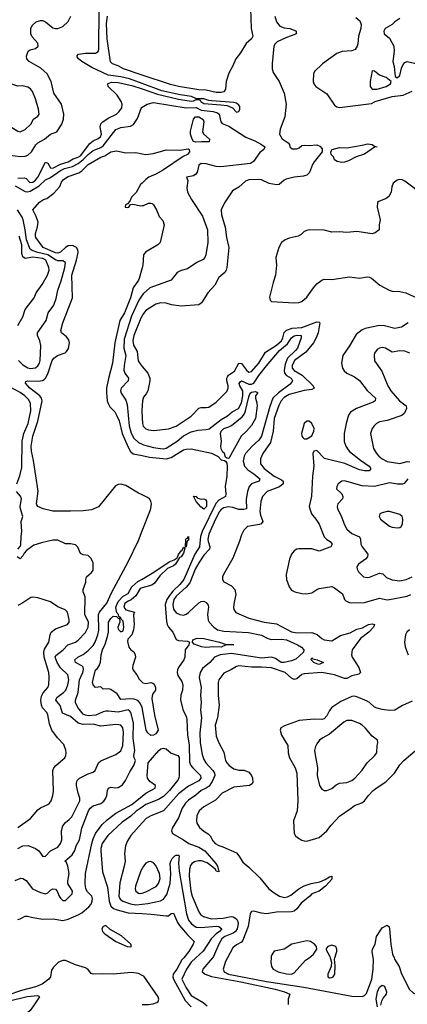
# Model space of a CAD drawing. Header units: inches. Extents: x 2001573 to 2220545, y 644482 to 846830.
# Tile 413 of 656: x 2099025 to 2102111, y 759630 to 767461. Entities that reach past the tile are written whole.
import ezdxf

# ---------------------------------------------------------------- set-up
doc = ezdxf.new("R2010")
doc.units = ezdxf.units.IN
doc.header["$MEASUREMENT"] = 0
for name, color, linetype in [('C0795', 7, 'Continuous'), ('C0796', 7, 'Continuous'), ('C1705', 7, 'Continuous'), ('C1706', 7, 'Continuous')]:
    doc.layers.add(name, color=color, linetype=linetype)

msp = doc.modelspace()

# ---------------------------------------------------------------- linework, layer by layer
at = {"layer": 'C0795', "color": 5}
for points, elevation in [([(2100000, 759859.9), (2099970, 759875.3), (2099915.6, 759884.4), (2099769.5, 759869.5), (2099687.5, 759872.5), (2099609.1, 759869.1), (2099595.4, 759875.4), (2099567.6, 759910), (2099550, 759921), (2099470, 759943.2), (2099390, 759978.9), (2099370, 759979.3), (2099333.4, 759966.6), (2099293.5, 759926.5), (2099278.8, 759901.2), (2099270.4, 759850), (2099256.4, 759830), (2099203.2, 759790), (2099151.7, 759770), (2099038.8, 759741.2), (2098930, 759703.5)], 220), ([(2099010, 759510.4), (2099113, 759587), (2099133.2, 759610), (2099186, 759690), (2099170, 759698.7), (2099084, 759690), (2098790, 759618.9)], 240)]:
    msp.add_lwpolyline(points, dxfattribs=dict(at, elevation=elevation))
at = {"layer": 'C0796', "color": 5}
for points, elevation in [([(2100000, 766953.5), (2099898.9, 766990), (2099830, 767006.5), (2099730, 767018.9), (2099600.2, 767080.2), (2099519.2, 767130), (2099494.4, 767150), (2099479.1, 767170), (2099492.6, 767187.4), (2099550, 767194.4), (2099630, 767194.4), (2099650, 767209.2), (2099654.8, 767225.2), (2099659.2, 767550)], 280), ([(2098950, 766382.9), (2099030, 766372.8), (2099070, 766377), (2099090, 766384.8), (2099119.7, 766410), (2099154.1, 766465.9), (2099170, 766482.7), (2099224, 766510), (2099270, 766551.8), (2099321.3, 766570), (2099362, 766630), (2099373.7, 766670), (2099375.5, 766710), (2099357, 766790), (2099297.5, 766877.5), (2099276.7, 766970), (2099243.2, 767030), (2099194.8, 767074.8), (2099100.5, 767130), (2099081.1, 767150), (2099079.7, 767170), (2099093.6, 767210), (2099110, 767220.9), (2099150, 767233.1), (2099172.4, 767250), (2099170, 767274), (2099125.8, 767325.8), (2099114.2, 767350), (2099113.5, 767390), (2099125.7, 767414.3), (2099156.4, 767443.5), (2099190, 767454.8), (2099210, 767454), (2099230, 767445.6), (2099290, 767396.9), (2099310, 767390.2), (2099330, 767390.2), (2099370, 767407.2), (2099410, 767446.5), (2099433.4, 767490)], 320), ([(2100000, 767020.2), (2099851.9, 767070), (2099810, 767093.3), (2099765.3, 767110), (2099747.5, 767127.5), (2099720.4, 767310), (2099716.5, 767430), (2099725.6, 767490)], 260), ([(2099010, 766199.9), (2099063.1, 766203.1), (2099077.3, 766197.3), (2099107.5, 766167.5), (2099130, 766169.7), (2099150, 766184.1), (2099170, 766209.6), (2099230, 766329.1), (2099250, 766320.9), (2099270, 766283.5), (2099290, 766280.1), (2099350, 766313), (2099410, 766330.4), (2099450, 766353.6), (2099490, 766367.1), (2099510, 766379.9), (2099582.5, 766477.5), (2099610, 766498.6), (2099650, 766516.2), (2099669, 766531), (2099676.9, 766550), (2099665.6, 766610), (2099670, 766632.6), (2099687.4, 766650), (2099730, 766679.2), (2099796.4, 766710), (2099818.4, 766730), (2099838.8, 766761.2), (2099840.6, 766790), (2099834.2, 766810), (2099800, 766859.9), (2099730.8, 766930), (2099726, 766950), (2099730, 766953.7), (2099755.5, 766964.5), (2099810, 766962.8), (2099918.9, 766938.9), (2100000, 766911.5)], 280), ([(2098990, 766140.1), (2099070, 766095.4), (2099090, 766091.9), (2099110, 766096.3), (2099180.3, 766139.7), (2099230, 766187), (2099270, 766206.9), (2099350, 766262.2), (2099383, 766277), (2099445, 766294.9), (2099490, 766317.7), (2099531.6, 766348.4), (2099570, 766388.5), (2099610, 766421.6), (2099670, 766444.1), (2099690, 766457.7), (2099791.4, 766588.6), (2099830, 766604.7), (2099906.1, 766613.9), (2099931.2, 766628.8), (2099963.7, 766676.3), (2099996.1, 766763.9), (2100000, 766766.2)], 260), ([(2100000, 763681.3), (2099970, 763695.3), (2099870, 763757.9), (2099830, 763767.2), (2099810, 763765.6), (2099787.1, 763752.9), (2099651.9, 763588.1), (2099595.7, 763564.3), (2099530, 763555.2), (2099430, 763551.2), (2099290, 763553.5), (2099212.8, 763570), (2099168.6, 763590), (2099162.4, 763602.4), (2099159.8, 763610), (2099171.8, 763711.8), (2099136.7, 763956.7), (2099118.8, 764030), (2099116.8, 764070), (2099128.9, 764150), (2099170.8, 764269.2), (2099204.3, 764430), (2099198.8, 764450), (2099185, 764470), (2099106, 764530), (2099071.4, 764570), (2099075.3, 764584.7), (2099089.2, 764590), (2099173.9, 764586.1), (2099207.5, 764592.5), (2099219.4, 764600.6), (2099230, 764610.2), (2099250, 764645.3), (2099284.3, 764750), (2099295.9, 764770), (2099326.8, 764790), (2099387.1, 764812.9), (2099398.2, 764821.8), (2099413.9, 764846.1), (2099420.6, 764890), (2099415.3, 764915.3), (2099398, 764938), (2099357.6, 764970), (2099352.1, 764990), (2099369.1, 765050.9), (2099445.6, 765250), (2099440.9, 765430), (2099478.3, 765550), (2099490.9, 765610), (2099489, 765630), (2099477, 765650), (2099446.2, 765666.2), (2099410, 765662.9), (2099390, 765649.9), (2099350, 765611.4), (2099330, 765603.9), (2099310, 765606.4), (2099213.6, 765650), (2099153.5, 765730), (2099150, 765741.2), (2099150, 765761), (2099166.9, 765813.1), (2099172, 765850), (2099156.9, 765896.9), (2099129, 765950), (2099184, 766010), (2099215.3, 766030), (2099240.7, 766039.3), (2099297.2, 766082.7), (2099345.3, 766134.7), (2099358.9, 766170), (2099373.3, 766190), (2099410, 766213.6), (2099496.6, 766243.4), (2099520.6, 766259.4), (2099571.3, 766310), (2099670, 766366.7), (2099702.2, 766377.8), (2099750, 766411.4), (2099797.1, 766417.1), (2099870, 766402.8), (2099950, 766405.5), (2100000, 766394.9)], 240), ([(2100000, 766162.4), (2099987.6, 766150), (2099952.8, 766087.2), (2099914.9, 766050), (2099902.8, 766017.2), (2099882.8, 765997.2), (2099866.8, 765990), (2099864.7, 765970), (2099887.1, 765967.1), (2099894, 765970), (2099908, 765992), (2099924.7, 765995.3), (2099990, 765981.3), (2100000, 765982.8)], 240), ([(2099014.8, 764750), (2099050, 764717), (2099090, 764691.7), (2099110, 764687.5), (2099150, 764693.7), (2099170, 764707.8), (2099183.2, 764730), (2099188.6, 764751.4), (2099193.3, 764870), (2099186.3, 764906.3), (2099167.9, 764950), (2099167.7, 764970), (2099236.8, 765070), (2099252.8, 765130), (2099297, 765190), (2099315, 765245), (2099329.2, 765310), (2099356.1, 765383.9), (2099385.7, 765490), (2099390.4, 765530.4), (2099370, 765543), (2099330, 765543.7), (2099310, 765551.4), (2099250, 765592.2), (2099168.9, 765608.9), (2099125.8, 765625.8), (2099110, 765637), (2099080.6, 765710), (2099069.7, 765789.7), (2099052.2, 765870), (2099045, 765890), (2099009.2, 765950)], 260), ([(2099010, 765027.9), (2099050, 765098.3), (2099070, 765156.5), (2099139.7, 765250), (2099155.8, 765290), (2099204.1, 765355.9), (2099247.4, 765430), (2099259.2, 765470), (2099257.8, 765490), (2099232.8, 765550), (2099210, 765562.2), (2099130, 765572.8), (2099070, 765563.3), (2099050, 765574.8), (2099043.1, 765603.1), (2099043.2, 765670), (2099020.4, 765740.3)], 280), ([(2100000, 765488.2), (2099975.8, 765404.2), (2099970.2, 765390), (2099927.5, 765330), (2099906.5, 765250), (2099860.7, 765130), (2099822, 765070), (2099784, 764890), (2099763.9, 764730), (2099731.9, 764608.1), (2099716.8, 764530), (2099715.7, 764495.7), (2099722.9, 764430), (2099730, 764408.7), (2099743.4, 764383.4), (2099781.5, 764341.5), (2099796.8, 764316.8), (2099816.6, 764270), (2099841.7, 764170), (2099885.7, 764065.7), (2099907.7, 764027.7), (2099929.5, 764009.5), (2100000, 763994.2)], 240), ([(2100000, 765269.2), (2099973.5, 765230), (2099915.7, 765104.3), (2099858.2, 764921.8), (2099853.2, 764850), (2099869.1, 764790), (2099855.7, 764710), (2099854.8, 764674.8), (2099863.2, 764650), (2099890.2, 764610), (2099889.2, 764590), (2099833.8, 764530), (2099826.5, 764510), (2099832.3, 764490), (2099870, 764435.6), (2099882.1, 764402.1), (2099897.1, 764230), (2099912.3, 764172.3), (2099933.1, 764133.1), (2099970, 764098.9), (2100000, 764085.6)], 260), ([(2100000, 765106), (2099990, 765086.4), (2099933.5, 764950), (2099926.3, 764910), (2099932.5, 764872.5), (2099961.2, 764821.2), (2099969.1, 764749.1), (2099983.1, 764723.1), (2100000, 764703.6)], 280), ([(2099001.7, 763770), (2099026, 763834), (2099041.5, 763898.5), (2099044.4, 764110), (2099059.2, 764170), (2099093.5, 764250), (2099113, 764350), (2099110.9, 764410), (2099097.6, 764437.6), (2099065.6, 764470), (2099030, 764496.4), (2098950, 764539.9)], 260), ([(2100000, 764392.3), (2099998, 764350), (2100000, 764294.7)], 280), ([(2099010, 763251.3), (2099029.4, 763270.6), (2099035.5, 763284.5), (2099036.3, 763350), (2099043, 763390), (2099037, 763470), (2099049.5, 763510), (2099031, 763571), (2099029.9, 763590.1), (2099039.8, 763650), (2099032.1, 763672.1), (2098999.3, 763710)], 260), ([(2098990, 760615.8), (2099033.7, 760633.7), (2099050, 760631.3), (2099076.4, 760616.4), (2099128.5, 760548.5), (2099190, 760519.6), (2099230, 760510.2), (2099250, 760517.6), (2099270, 760537.6), (2099290, 760548.8), (2099310, 760546), (2099324.9, 760530), (2099338.5, 760490), (2099350, 760473.8), (2099370, 760457.1), (2099390, 760454.7), (2099443.1, 760510), (2099444.6, 760530), (2099409.1, 760590), (2099407.8, 760610), (2099418.7, 760670), (2099409.9, 760729.9), (2099397.2, 760757.2), (2099385.1, 760770), (2099441.9, 760818.1), (2099465.3, 760854.7), (2099475.3, 760890), (2099501.1, 760938.9), (2099520.1, 761030), (2099572.1, 761167.9), (2099587.6, 761190), (2099610, 761208.2), (2099670, 761226.4), (2099694.1, 761245.9), (2099711, 761269), (2099719.1, 761290), (2099723.7, 761330), (2099731.4, 761348.6), (2099750, 761356.5), (2099790, 761351.3), (2099810, 761355.5), (2099843.7, 761376.3), (2099868.6, 761410), (2099901.1, 761478.9), (2099932.9, 761530), (2099946.3, 761570), (2099936.3, 761590), (2099933.3, 761610), (2099940.7, 761650), (2099927.4, 761747.4), (2099932.3, 761870), (2099910.7, 761950.7), (2099903.1, 761963.1), (2099890, 761972.4), (2099810, 761952.9), (2099730, 761962.7), (2099710, 761961.1), (2099690, 761956.8), (2099630.3, 761929.7), (2099570, 761925.5), (2099548.9, 761928.9), (2099530, 761939.2), (2099488.4, 761990), (2099468.5, 762030), (2099469.9, 762050), (2099490.5, 762109.5), (2099502.1, 762210), (2099528.1, 762270), (2099533, 762293), (2099530.8, 762310.8), (2099521.3, 762321.3), (2099468.7, 762350), (2099465.6, 762370), (2099487.2, 762390), (2099530, 762412.9), (2099570, 762443.1), (2099610, 762483.6), (2099626.4, 762510), (2099647.3, 762570), (2099654.5, 762605.5), (2099651.6, 762730), (2099660.1, 762750), (2099719.2, 762820.8), (2099756.4, 762903.6), (2099887.9, 763150), (2099970, 763319.7), (2100000, 763394.8)], 240), ([(2099009.4, 760870.6), (2099050, 760889.6), (2099093.2, 760893.2), (2099150.2, 760870.2), (2099178.7, 760850), (2099210, 760807.2), (2099230, 760808.9), (2099270, 760851.8), (2099330, 760880.3), (2099350, 760910.4), (2099360.2, 760939.8), (2099359.5, 761010), (2099369, 761050), (2099390, 761077.1), (2099420.5, 761099.5), (2099439.7, 761120.3), (2099503.1, 761250), (2099505.4, 761270), (2099489.8, 761309.8), (2099478.4, 761370), (2099476.8, 761390), (2099481.7, 761410), (2099502, 761430), (2099570, 761463.9), (2099610, 761477.6), (2099626.9, 761490), (2099654, 761550), (2099672.3, 761567.7), (2099790, 761618.2), (2099830, 761646.4), (2099846, 761690), (2099852.6, 761792.6), (2099845.1, 761830), (2099830, 761849.6), (2099814.4, 761854.4), (2099790, 761855.8), (2099670, 761843.7), (2099610, 761858.8), (2099530, 761854.9), (2099490, 761865.4), (2099430, 761920.6), (2099365.6, 761945.6), (2099348, 762008), (2099314.4, 762050), (2099320.7, 762070), (2099374.8, 762110), (2099393.3, 762130), (2099408.5, 762170), (2099416.4, 762210), (2099409.8, 762250), (2099350, 762307.4), (2099323.2, 762350), (2099308.5, 762390), (2099314.4, 762405.6), (2099370.6, 762450), (2099409.9, 762490.1), (2099469.7, 762510), (2099490, 762526), (2099550, 762586.7), (2099570.9, 762630), (2099573.4, 762670), (2099544.3, 762730), (2099547.6, 762870), (2099529.6, 762910), (2099529.6, 762930), (2099552.7, 762987.3), (2099551.6, 763010), (2099557, 763030), (2099596.3, 763063.7), (2099610, 763084), (2099610, 763142), (2099595.4, 763175.4), (2099570, 763201.2), (2099530, 763205.2), (2099510, 763215.3), (2099487.5, 763267.5), (2099470, 763286), (2099430, 763293.6), (2099390, 763292), (2099330, 763323.1), (2099290, 763322.6), (2099198.4, 763301.6), (2099139.1, 763280.9), (2099079.9, 763240.1), (2099060.5, 763219.5), (2099050, 763197.2), (2099030, 763174), (2099005.2, 763190)], 260), ([(2100000, 761991.1), (2099985.2, 762025.2), (2099966.1, 762046.1), (2099936.9, 762056.9), (2099910, 762059.6), (2099830, 762054), (2099800.1, 762100.1), (2099750, 762135.1), (2099730, 762139.3), (2099690, 762138), (2099670, 762155.3), (2099628, 762150), (2099609.2, 762170), (2099606, 762190), (2099610, 762214), (2099629.6, 762290), (2099642, 762298), (2099658, 762322), (2099667.7, 762352.3), (2099673.6, 762410), (2099685.1, 762450), (2099706.2, 762493.8), (2099725.6, 762554.4), (2099731.2, 762591.2), (2099731.5, 762670), (2099750, 762698), (2099770, 762716.3), (2099795.3, 762715.3), (2099810, 762702), (2099819.6, 762699.6), (2099822, 762670), (2099806, 762630), (2099810, 762614), (2099830, 762592), (2099850, 762602), (2099855.1, 762630), (2099850, 762678), (2099832.7, 762692.7), (2099830, 762706), (2099822, 762702), (2099826, 762710), (2099814, 762714), (2099812.3, 762730), (2099801.3, 762741.3), (2099795.8, 762755.8), (2099791.9, 762790), (2099810, 762834.9), (2099850, 762877), (2099890, 762897.3), (2099917.4, 762950), (2099966.5, 762993.5), (2100000, 763012.7)], 220), ([(2100000, 762941.7), (2099983.1, 762936.9), (2099950, 762879.6), (2099912.1, 762847.9), (2099890, 762838), (2099862.5, 762817.5), (2099853.8, 762790), (2099870, 762766.9), (2099938, 762750), (2099931.8, 762728.2), (2099936.9, 762650), (2099930.2, 762609.8), (2099916.9, 762570), (2099886.6, 762533.4), (2099884.8, 762515.2), (2099893.1, 762470), (2099908.9, 762450), (2099933.7, 762433.7), (2099945.8, 762410), (2099946, 762390), (2099926.3, 762326.3), (2099924.2, 762304.2), (2099928.3, 762288.3), (2099957.1, 762250), (2099975.2, 762215.2), (2100000, 762192)], 220), ([(2099010, 761036.2), (2099111.4, 761108.6), (2099170, 761177.8), (2099190, 761192.8), (2099250, 761219.3), (2099263.7, 761230), (2099275.1, 761250), (2099288.7, 761291.3), (2099293.7, 761326.3), (2099289.8, 761490), (2099298, 761510), (2099313.5, 761530), (2099383.9, 761590), (2099392.8, 761610), (2099394.2, 761630), (2099391.9, 761651.9), (2099376.6, 761696.6), (2099325.3, 761750), (2099281.1, 761810), (2099262.2, 761862.2), (2099250, 761933.6), (2099241.4, 761950), (2099207.6, 761987.6), (2099199.1, 762010), (2099194.4, 762050), (2099198.1, 762081.9), (2099212.1, 762107.9), (2099249.8, 762150), (2099256.2, 762170), (2099260.6, 762230), (2099258.3, 762270), (2099219.7, 762390), (2099218.4, 762430), (2099224, 762456), (2099256.2, 762510), (2099267.2, 762570), (2099276.4, 762590), (2099310, 762615.9), (2099405.7, 762650), (2099418.8, 762670), (2099418.5, 762690), (2099405.4, 762750), (2099386.9, 762766.9), (2099330, 762792.6), (2099270, 762831.3), (2099170, 762864.1), (2099130.5, 762869.5), (2099113.6, 762866.4), (2099050, 762824.2), (2099010, 762803.5)], 280), ([(2099010, 760304.4), (2099030, 760310.3), (2099068.5, 760331.5), (2099087.6, 760332.4), (2099130, 760319.8), (2099210, 760306.7), (2099290.8, 760310.8), (2099370, 760298), (2099411.3, 760308.7), (2099496.1, 760343.9), (2099520.8, 760359.2), (2099574.8, 760405.2), (2099593.2, 760426.8), (2099603, 760450), (2099605.2, 760470), (2099600.9, 760490), (2099565.8, 760525.8), (2099550.8, 760550), (2099546.6, 760590), (2099549.4, 760670), (2099599.1, 760910), (2099610, 760946.4), (2099630, 760987.8), (2099680.6, 761059.4), (2099721.5, 761098.5), (2099790.7, 761150), (2099919.3, 761220.7), (2100000, 761284.7)], 220), ([(2100000, 761199.4), (2099952.8, 761167.2), (2099910, 761127.9), (2099839.8, 761080.2), (2099726.6, 760973.4), (2099681.8, 760910), (2099671.4, 760870), (2099671.5, 760851.5), (2099683.9, 760683.9), (2099723.3, 760563.3), (2099738, 760450), (2099751.1, 760411.1), (2099772.5, 760392.5), (2099800.8, 760380.8), (2099890, 760358.8), (2100000, 760351.8)], 220), ([(2100000, 761073.8), (2099910, 760972), (2099883, 760930), (2099866.4, 760890), (2099860.9, 760830), (2099864.1, 760770), (2099857.8, 760730), (2099823.1, 760596.9), (2099815.7, 760490), (2099825.6, 760465.6), (2099845.8, 760450), (2099908.6, 760428.6), (2099950, 760422.1), (2100000, 760427.9)], 240), ([(2100000, 760710.5), (2099989.3, 760690.7), (2099946.8, 760570), (2099944.7, 760550), (2099949.1, 760530), (2099970, 760513.8), (2099990, 760511.2), (2100000, 760514.9)], 260)]:
    msp.add_lwpolyline(points, dxfattribs=dict(at, elevation=elevation))
for points, elevation in [([(2098950, 766947.4), (2098927.3, 766932.7), (2098918.2, 766910), (2098922, 766770), (2098907.2, 766690), (2098910, 766666.4), (2098930, 766632.6), (2098954.3, 766610), (2099010, 766574.7), (2099030, 766570.2), (2099070, 766587.3), (2099115, 766630), (2099134.7, 766670), (2099170, 766694), (2099179.3, 766710), (2099176.3, 766750), (2099152, 766832), (2099127, 766890), (2099110.5, 766910.5), (2099090, 766925.3), (2099050, 766935.1), (2099010, 766933.7), (2098970, 766946.4)], 340), ([(2099710, 760257), (2099688.7, 760250), (2099679.5, 760230), (2099684, 760210), (2099704.2, 760190), (2099790, 760128.9), (2099880.4, 760090), (2099910, 760086.9), (2099916.2, 760090), (2099909.7, 760110), (2099834.8, 760174.8), (2099745.8, 760225.8)], 220)]:
    msp.add_lwpolyline(points, close=True, dxfattribs=dict(at, elevation=elevation))
at = {"layer": 'C1705', "color": 5}
for points, elevation in [([(2100331, 760000), (2100317.2, 759982.8), (2100276.4, 759910), (2100246.1, 759870), (2100243.8, 759850), (2100250.7, 759830), (2100342, 759662), (2100390, 759610.1)], 220), ([(2100427.9, 760000), (2100390, 759964.4), (2100352.1, 759910), (2100317, 759830), (2100350, 759760.8), (2100390, 759699.7), (2100484.7, 759644.7), (2100518.2, 759618.2)], 240), ([(2100558.9, 760000), (2100484.1, 759910), (2100477.8, 759890), (2100500.6, 759870), (2100551.3, 759851.3), (2100784.6, 759810), (2101058.4, 759750), (2101134, 759730), (2101174.8, 759710), (2101162.8, 759670), (2101161, 759630)], 260), ([(2100679.7, 760000), (2100663.8, 759970), (2100646.1, 759910), (2100653.3, 759890), (2100687.7, 759870), (2100990, 759813), (2101286.5, 759766.5), (2101670, 759695.9), (2101750, 759692.4), (2101770, 759700.8), (2101784.6, 759715.4), (2101827.1, 759830), (2101837.9, 759910), (2101841.7, 759990), (2101840, 760000)], 280), ([(2101027.2, 760000), (2101025.4, 759965.4), (2101028.9, 759930), (2101041.5, 759910), (2101081.7, 759890), (2101150, 759873.2), (2101188.6, 759871.4), (2101210, 759881.2), (2101299.3, 759980.7), (2101328.1, 760000)], 320), ([(2101497.5, 760000), (2101506.6, 759966.6), (2101504.2, 759930), (2101476.9, 759870), (2101478.5, 759850), (2101490, 759840.2), (2101510, 759842.7), (2101520.4, 759850), (2101533, 759870), (2101536.3, 759936.3), (2101532, 759990), (2101534.9, 760000)], 320), ([(2102005.3, 760000), (2102009.5, 759990), (2102044.3, 759930), (2102062, 759882), (2102126.4, 759750), (2102159.9, 759719.9), (2102188.3, 759708.3), (2102210, 759707.8), (2102270, 759731.8), (2102290, 759748.8), (2102320.3, 759790), (2102393.1, 759850), (2102438, 759910), (2102472.5, 759947.5), (2102506, 760000)], 280), ([(2100000, 759629.5), (2100050, 759628.8), (2100086.6, 759633.4), (2100116.5, 759643.5), (2100127.1, 759652.9), (2100132.5, 759670), (2100128.3, 759690), (2100013.2, 759853.2), (2100000, 759859.9)], 220), ([(2101874.3, 759610), (2101863.1, 759670), (2101873.8, 759730), (2101890, 759767), (2101910, 759782.4), (2101930, 759774.4), (2101943.9, 759730), (2101943.2, 759710), (2101918.9, 759681.1), (2101905, 759655), (2101896.6, 759623.4)], 260)]:
    msp.add_lwpolyline(points, dxfattribs=dict(at, elevation=elevation))
at = {"layer": 'C1706', "color": 5}
for points, elevation in [([(2100861.8, 767550), (2100867.4, 767390), (2100881.7, 767330), (2100870.3, 767310), (2100827.4, 767272.6), (2100782, 767198), (2100745.8, 767150), (2100720.2, 767090), (2100690, 767036.9), (2100669.7, 766970.3), (2100662.8, 766910), (2100650, 766888.5), (2100630, 766881.7), (2100590, 766881.8), (2100510, 766899.8), (2100450, 766903.1), (2100290, 766928.9), (2100224.7, 766944.7), (2100000, 767020.2)], 260), ([(2101056.4, 767490), (2101070, 767443.2), (2101096.1, 767410), (2101130, 767397.1), (2101175.5, 767390), (2101210, 767378.3), (2101224.7, 767370), (2101226.1, 767353.9), (2101226.3, 767350), (2101216, 767344), (2101150, 767319.9), (2101075.6, 767284.4), (2101058.4, 767270), (2101048.2, 767250), (2101034.1, 767110), (2101034.1, 767070), (2101042.3, 767042.3), (2101090, 766969.4), (2101130, 766876.3), (2101145.5, 766790), (2101136.7, 766690), (2101097.9, 766590), (2101093.6, 766550), (2101114.4, 766514.4), (2101162.3, 766482.3), (2101171.5, 766470), (2101175.6, 766450), (2101194.9, 766434.9), (2101230, 766433.1), (2101250, 766442.7), (2101270, 766460.1), (2101290, 766464.7), (2101330, 766460.6), (2101390, 766466.6), (2101414.2, 766454.2), (2101433, 766433), (2101432.7, 766410), (2101368.9, 766330), (2101356.4, 766310), (2101332.9, 766247.1), (2101310, 766224), (2101284.1, 766215.9), (2101210, 766207.9), (2101147.4, 766192.6), (2101130, 766184.8), (2101090, 766151.6), (2101070, 766147.1), (2101010, 766159.5), (2100950, 766186.6), (2100933.2, 766190), (2100850, 766188.1), (2100823.7, 766176.3), (2100770.4, 766130), (2100719.2, 766100.8), (2100655.2, 766004.8), (2100628.2, 765950), (2100631, 765910), (2100662.1, 765810), (2100670.1, 765730), (2100690.2, 765650), (2100673.2, 765490), (2100669.1, 765470), (2100656.9, 765450), (2100610.3, 765410), (2100577.3, 765350), (2100522.3, 765290), (2100472.6, 765210), (2100450, 765193.8), (2100310, 765182.7), (2100233.6, 765193.6), (2100190, 765208.1), (2100150, 765210.7), (2100110, 765199.4), (2100030, 765147.4), (2100010, 765125.6), (2100000, 765106)], 280), ([(2101699.5, 767479.5), (2101731.8, 767451.8), (2101743.1, 767423.1), (2101740.8, 767390), (2101721.5, 767330), (2101716.4, 767270), (2101710.1, 767249.9), (2101694.5, 767225.5), (2101670, 767214.1), (2101591, 767209), (2101550, 767193.5), (2101434.4, 767110), (2101372.7, 767050), (2101364.6, 767030), (2101360.4, 766970), (2101366.4, 766950), (2101382.4, 766930), (2101470, 766871.6), (2101530, 766781.5), (2101550, 766768.2), (2101570, 766763.8), (2101824.4, 766795.6), (2101855.3, 766810), (2101989.2, 766850), (2102078.5, 766861.5), (2102150, 766892)], 320), ([(2102050, 767471.1), (2102010, 767443.5), (2101990, 767422), (2101934.8, 767390), (2101924.9, 767370), (2101926.8, 767350), (2101970, 767313.4), (2102003, 767250), (2102006, 767210), (2101994.4, 767130), (2102004.9, 767090), (2102014.8, 767010), (2102030, 766999.1), (2102050, 767017.3), (2102064, 767076), (2102076.2, 767103.8), (2102090, 767120.5), (2102110, 767128.4), (2102191.3, 767110)], 340), ([(2100000, 766911.5), (2100122.6, 766870), (2100290.5, 766830), (2100390, 766813.2), (2100410, 766816), (2100430, 766827.6), (2100447.1, 766827.1), (2100461.6, 766821.6), (2100466.3, 766810), (2100490, 766793.9), (2100625.3, 766785.3), (2100677.6, 766777.6), (2100720.1, 766760.1), (2100750, 766726), (2100770, 766730.4), (2100778.2, 766750), (2100776.3, 766770), (2100770, 766780.4), (2100750, 766797.5), (2100730, 766803.5), (2100555.5, 766815.5), (2100530, 766819.1), (2100490, 766832.9), (2100431.5, 766831.5), (2100391.6, 766850), (2100303.4, 766863.4), (2100156.8, 766896.8), (2100000, 766953.5)], 280), ([(2100000, 766766.2), (2100041.2, 766790), (2100090, 766803.2), (2100350, 766759.6), (2100430, 766762.2), (2100470, 766740.6), (2100564.9, 766730), (2100599.5, 766719.5), (2100613.6, 766710), (2100625, 766650), (2100636.5, 766636.5), (2100690, 766613.9), (2100826.5, 766526.5), (2100897.6, 766497.6), (2100950.2, 766470), (2100975.6, 766450), (2100968.8, 766430), (2100935.4, 766404.6), (2100886.5, 766333.5), (2100861.6, 766318.4), (2100627.6, 766292.4), (2100590, 766295), (2100510, 766315.4), (2100470, 766317.1), (2100450, 766303.7), (2100437.3, 766250), (2100427.9, 766232.1), (2100410, 766219.6), (2100352, 766210), (2100362.5, 766182.5), (2100356, 766124), (2100360.7, 766090), (2100394, 766030), (2100479.2, 765899.3), (2100521.4, 765790), (2100521.8, 765690), (2100505.8, 765590), (2100498, 765570), (2100484.9, 765555.1), (2100436.4, 765530), (2100360.9, 765479.1), (2100310, 765466), (2100279.5, 765450), (2100230.2, 765389.8), (2100062.5, 765330), (2100010, 765283.9), (2100000, 765269.2)], 260), ([(2100000, 766394.9), (2100030, 766388.5), (2100090, 766396.5), (2100190, 766425), (2100297, 766423), (2100370, 766434.6), (2100375.1, 766430), (2100376.4, 766410), (2100362.3, 766390), (2100326.7, 766373.3), (2100170, 766266.9), (2100110, 766232.2), (2100053.4, 766210), (2100028.8, 766191.2), (2100000, 766162.4)], 240), ([(2102243, 766063), (2102090, 766178.2), (2102070, 766188.4), (2102049.4, 766190.6), (2102030, 766185.8), (2101998.7, 766161.3), (2101987, 766133), (2101982.2, 766090), (2101964.4, 766055.6), (2101941, 766039), (2101883.6, 766016.4), (2101873.6, 766006.4), (2101871.2, 765970), (2101894.6, 765870), (2101886.3, 765830), (2101886.4, 765790), (2101854.7, 765765.3), (2101830, 765758.5), (2101710, 765776), (2101630, 765768.9), (2101570, 765774), (2101510.8, 765770.8), (2101450, 765788), (2101330, 765789.7), (2101310, 765786), (2101290, 765775.6), (2101265.9, 765754.1), (2101240.6, 765739.4), (2101170, 765722.8), (2101138.4, 765710), (2101108.7, 765690), (2101086.7, 765650), (2101063.8, 765570), (2101068.6, 765510), (2101062.2, 765430), (2101042, 765370), (2101013.8, 765253.8), (2101019.3, 765230), (2101030, 765221.3), (2101210.4, 765209.6), (2101247.2, 765212.8), (2101270, 765221), (2101310, 765253.4), (2101363.2, 765330), (2101390, 765360.8), (2101430, 765390.1), (2101450, 765397.1), (2101510, 765393.8), (2101650, 765416.6), (2101730, 765406.4), (2101790, 765415.9), (2101810, 765414.3), (2101826.2, 765406.2), (2101891.4, 765350), (2101964.9, 765310), (2101990, 765302.6), (2102050, 765299.8), (2102098, 765290), (2102210, 765238.9)], 320), ([(2100000, 765982.8), (2100010, 765984.4), (2100050, 766002.4), (2100070, 766003), (2100078.7, 765998.7), (2100090.6, 765990), (2100114, 765950), (2100135.2, 765895.2), (2100163.4, 765863.4), (2100174, 765830), (2100144.7, 765690), (2100126, 765670), (2100027, 765613), (2100010.2, 765590), (2100006.3, 765510), (2100000, 765488.2)], 240), ([(2100000, 764294.7), (2100001.6, 764250), (2100008.9, 764228.9), (2100030, 764206.4), (2100050, 764198.2), (2100093, 764193), (2100210, 764206.9), (2100270, 764228.3), (2100390, 764307.3), (2100450, 764372.3), (2100470, 764378.2), (2100510, 764376.5), (2100530, 764380.6), (2100590, 764419.7), (2100675, 764505), (2100683.5, 764530), (2100684.5, 764550), (2100675.2, 764590), (2100673.9, 764610), (2100678.6, 764621.4), (2100686.4, 764633.6), (2100735, 764665), (2100769.6, 764730.4), (2100790, 764727.1), (2100830, 764675), (2100850, 764658.2), (2100870, 764663.7), (2100930, 764730.6), (2100982.8, 764817.2), (2101070, 764873.8), (2101110, 764908.2), (2101120.6, 764930), (2101130, 764973.8), (2101148, 764992), (2101193, 765007), (2101270, 765014), (2101390, 765058.5), (2101410, 765056.5), (2101414.7, 765050), (2101400.2, 764970), (2101385.1, 764930), (2101363.4, 764890), (2101303, 764817), (2101213.3, 764750), (2101194.8, 764710), (2101195.2, 764690), (2101209, 764670), (2101274.4, 764634.4), (2101360.5, 764550), (2101370.2, 764530), (2101350, 764519.6), (2101290, 764511.1), (2101170, 764480.8), (2101130, 764456.4), (2101105.7, 764430), (2101086.7, 764393.3), (2101052.1, 764290), (2101042.4, 764190), (2101021.1, 764098.9), (2100960.7, 764010), (2100942.9, 763970), (2100943.3, 763930), (2100970.7, 763890.7), (2101050, 763831), (2101110, 763801.1), (2101121.9, 763790), (2101121.9, 763770), (2101094.1, 763745.9), (2100994.2, 763710), (2100959.2, 763670), (2100944.7, 763630), (2100936.2, 763550), (2100941.7, 763521.7), (2100960.8, 763470), (2100947.3, 763452.7), (2100933.4, 763446.6), (2100838.9, 763430), (2100810, 763401.6), (2100790, 763364.4), (2100773.5, 763306.5), (2100721.5, 763178.5), (2100646.7, 763050), (2100640.7, 763030), (2100640.8, 763010), (2100651.4, 762991.4), (2100710, 762958.5), (2100736.9, 762930), (2100745.3, 762890), (2100731.3, 762830), (2100727.6, 762790), (2100730.3, 762770), (2100745.9, 762745.9), (2100850, 762701.6), (2100970, 762670.1), (2101070, 762656.1), (2101190, 762593.3), (2101234.8, 762585.2), (2101350, 762588.5), (2101392.3, 762572.3), (2101430, 762539.5), (2101450, 762528.9), (2101510, 762522.4), (2101577.4, 762562.6), (2101655.8, 762584.2), (2101710, 762614.2), (2101754.2, 762625.8), (2101801.2, 762650), (2101830, 762655.5), (2101850.2, 762650), (2101841.9, 762630), (2101805.5, 762590), (2101738.9, 762541.1), (2101671.8, 762450), (2101666.7, 762410), (2101672.8, 762390), (2101724.4, 762310), (2101736.8, 762270), (2101723.8, 762256.2), (2101670, 762241.9), (2101630, 762222.9), (2101610, 762222.6), (2101531.9, 762251.9), (2101431.2, 762268.8), (2101290, 762259.1), (2101270, 762253.2), (2101230, 762219), (2101210, 762214), (2101190, 762223), (2101138.8, 762270), (2101030, 762307), (2100950, 762312), (2100870, 762310.8), (2100770, 762321.8), (2100750, 762318.2), (2100710, 762293.2), (2100650, 762264.4), (2100610, 762211.3), (2100604.8, 762190), (2100605.9, 762085.9), (2100612.7, 762010), (2100601, 761910), (2100580.5, 761850), (2100590, 761764), (2100610, 761710.4), (2100650, 761634.9), (2100664.2, 761570), (2100673.7, 761550), (2100693.1, 761530), (2100730, 761503.9), (2100770, 761493.9), (2100812.2, 761492.2), (2100850, 761476.6), (2100870.2, 761450), (2100878.8, 761430), (2100881.6, 761398.4), (2100875.7, 761384.3), (2100855.5, 761370), (2100730, 761358.4), (2100637.5, 761310), (2100584.8, 761255.2), (2100490, 761201.6), (2100453.8, 761170), (2100435.5, 761130), (2100432.5, 761090), (2100436.3, 761070), (2100455.5, 761035.5), (2100490, 761007.8), (2100526.6, 760986.6), (2100540.9, 760970), (2100561.8, 760930), (2100580.8, 760910), (2100610, 760893.2), (2100643.5, 760883.5), (2100750, 760835.8), (2100770, 760812), (2100800.1, 760760.1), (2100850, 760721.7), (2100936.8, 760636.8), (2101007.9, 760550), (2101050, 760515.7), (2101094.3, 760490), (2101130, 760480.1), (2101156, 760484), (2101182.1, 760497.9), (2101247, 760550), (2101290, 760572.5), (2101344.5, 760590), (2101415.1, 760604.9), (2101457.1, 760622.9), (2101490, 760644.4), (2101510.5, 760650), (2101510, 760627), (2101459.6, 760570), (2101410, 760530.8), (2101351.3, 760508.7), (2101335.3, 760490), (2101266, 760434), (2101231.3, 760390), (2101210, 760370.5), (2101190, 760365.9), (2101070, 760363.6), (2100990, 760350.3), (2100950, 760354.4), (2100890, 760371.5), (2100870, 760367.6), (2100860.7, 760350), (2100843.4, 760250), (2100800.6, 760139.4), (2100790, 760124.2), (2100750, 760104.1), (2100721.4, 760078.6), (2100679.7, 760000)], 280), ([(2102117.6, 765050), (2102064.6, 765015.4), (2102010, 765004.8), (2101930, 765027.3), (2101890, 765029.8), (2101775.4, 765004.6), (2101750, 764994.3), (2101703, 764957), (2101650, 764866.3), (2101598.4, 764790), (2101586, 764730), (2101594.5, 764690), (2101607.8, 764667.8), (2101630, 764651.2), (2101690, 764620.6), (2101730, 764592.2), (2101791.1, 764511.1), (2101857.3, 764450), (2101854.6, 764430), (2101839.5, 764420.5), (2101706, 764370), (2101659.3, 764340.7), (2101643.5, 764316.5), (2101622.8, 764250), (2101608.3, 764170), (2101607.2, 764107.2), (2101621, 764070), (2101640.4, 764040.4), (2101650, 764028.3), (2101738, 763958), (2101807.2, 763910), (2101820.3, 763890), (2101806.4, 763873.6), (2101770, 763874), (2101730, 763880.8), (2101612.4, 763932.4), (2101450.9, 763970.9), (2101390, 764035.1), (2101367.7, 764030), (2101358, 764010), (2101366.4, 763910), (2101356.1, 763830), (2101347.7, 763672.3), (2101330.2, 763590.2), (2101333.6, 763570), (2101346.7, 763530), (2101382.8, 763490), (2101410, 763450.4), (2101448.6, 763348.6), (2101470, 763326), (2101497.6, 763310), (2101512.2, 763290), (2101503, 763270), (2101495, 763265), (2101410, 763234.7), (2101350, 763252.8), (2101247.3, 763252.7), (2101230, 763249.7), (2101210, 763237.4), (2101190, 763211.5), (2101172.1, 763170), (2101146.4, 763050), (2101149.3, 763009.3), (2101170.2, 762950), (2101190, 762925), (2101214.9, 762910), (2101270, 762897.2), (2101304.6, 762895.4), (2101350, 762904.2), (2101390, 762929.2), (2101410, 762936.2), (2101510, 762952.8), (2101530, 762943.6), (2101594.4, 762894.4), (2101610.2, 762850.2), (2101620.5, 762840.5), (2101646.4, 762826.4), (2101670, 762823.8), (2101770, 762826.9), (2101890, 762859.8), (2101950, 762848.1), (2101970, 762848.9), (2102110, 762877.2), (2102139, 762890)], 320), ([(2100000, 764085.6), (2100010, 764081.2), (2100090, 764059.8), (2100147.3, 764050), (2100170, 764049.2), (2100190, 764054.6), (2100279.4, 764110), (2100330, 764150.8), (2100390, 764183.5), (2100442.9, 764197.1), (2100510, 764200.9), (2100533.6, 764206.4), (2100630, 764282.4), (2100679.2, 764310), (2100717.8, 764342.2), (2100766.5, 764370), (2100790, 764412.8), (2100802.5, 764470), (2100800.1, 764510), (2100777.6, 764550), (2100773.4, 764566.6), (2100779.3, 764580.7), (2100790, 764590.1), (2100850, 764563.5), (2100870, 764562.4), (2100889, 764571), (2100930, 764632.8), (2100990, 764707.5), (2101092.8, 764830), (2101157.4, 764882.6), (2101187.8, 764932.2), (2101210, 764947.1), (2101230, 764953.6), (2101265.3, 764950), (2101265.9, 764930), (2101236.2, 764850), (2101221.6, 764830), (2101155.7, 764770), (2101137.4, 764722.6), (2101129.5, 764670), (2101131.7, 764650), (2101150, 764631.4), (2101187.3, 764610), (2101197.3, 764590), (2101195.1, 764584.9), (2101178.2, 764561.8), (2101086.4, 764493.6), (2101040.5, 764450), (2101015.9, 764384.1), (2100950, 764147.9), (2100930, 764118.5), (2100877, 764070), (2100822, 764010), (2100811.4, 763990), (2100803.6, 763950), (2100813.4, 763910), (2100840, 763880), (2100887.8, 763850), (2100937.6, 763810), (2100932, 763790), (2100883.8, 763776.2), (2100870, 763768.6), (2100852.2, 763747.8), (2100838.9, 763710), (2100827.2, 763647.2), (2100830.2, 763570), (2100810, 763565.3), (2100770, 763566.9), (2100722.3, 763582.3), (2100686.4, 763586.4), (2100650, 763578.9), (2100630, 763565.9), (2100616.5, 763550), (2100583.6, 763490), (2100530, 763369.7), (2100522.5, 763330), (2100524.2, 763310), (2100538.2, 763270), (2100536.1, 763250), (2100490, 763203.6), (2100450, 763142.4), (2100421.1, 763090), (2100378.4, 762981.6), (2100351.3, 762948.7), (2100270, 762877.1), (2100253.5, 762850), (2100244.4, 762810), (2100250, 762774), (2100270, 762744.2), (2100300.7, 762730), (2100330, 762725.6), (2100350, 762732.2), (2100370, 762746.7), (2100450, 762823.5), (2100470, 762834.2), (2100490, 762836.9), (2100510, 762826.7), (2100524.8, 762804.8), (2100527.9, 762787.9), (2100518.9, 762730), (2100525.2, 762685.2), (2100534, 762670), (2100571.7, 762630), (2100599.5, 762610), (2100650, 762598.3), (2100846.7, 762586.7), (2100950, 762567), (2101000.6, 762540.6), (2101030, 762532.9), (2101110, 762535.4), (2101150, 762530.1), (2101237.8, 762490), (2101269, 762470), (2101286.3, 762450), (2101285.3, 762430), (2101223.6, 762376.4), (2101190, 762360.9), (2101130, 762349.1), (2101106.6, 762350), (2101060.4, 762380.4), (2101030, 762391.3), (2100950, 762382.2), (2100710, 762421.6), (2100620.4, 762410), (2100575, 762390), (2100537.6, 762350), (2100479.8, 762300.2), (2100460.8, 762270), (2100453.5, 762230), (2100470.1, 762150), (2100465.5, 762090), (2100469.7, 762030), (2100464.9, 761970), (2100471.2, 761910), (2100459.6, 761790), (2100462.7, 761710), (2100477.5, 761617.5), (2100490, 761577), (2100506.8, 761550), (2100562.5, 761490), (2100576.1, 761470), (2100579.2, 761450), (2100558.3, 761401.7), (2100533.4, 761366.6), (2100510, 761348.8), (2100468.6, 761330), (2100426.6, 761293.4), (2100370, 761254.9), (2100345.5, 761230), (2100318.8, 761190), (2100290, 761114.7), (2100239.3, 761030), (2100234.8, 761010), (2100242, 760990), (2100330, 760939.8), (2100371.2, 760910), (2100450, 760880.3), (2100498.5, 760850), (2100586.7, 760750), (2100599.6, 760730), (2100604.9, 760704.9), (2100613, 760690), (2100610, 760684), (2100590, 760689.7), (2100583, 760703), (2100562.1, 760722.1), (2100516.9, 760756.9), (2100471.6, 760771.6), (2100448.1, 760771.9), (2100416.8, 760763.2), (2100396.5, 760750), (2100385.3, 760734.7), (2100376, 760704), (2100373.6, 760650), (2100387, 760530), (2100397.6, 760490), (2100450, 760365.2), (2100465.8, 760345.8), (2100488.6, 760328.6), (2100550, 760310.9), (2100644.1, 760315.9), (2100707.9, 760327.9), (2100724.8, 760324.8), (2100750.1, 760310), (2100761.2, 760290), (2100764.2, 760270), (2100756.1, 760230), (2100744.2, 760210), (2100723.7, 760196.3), (2100658.3, 760170), (2100633.3, 760150), (2100610.7, 760110), (2100567.2, 760010), (2100558.9, 760000)], 260), ([(2102130, 764809), (2102090, 764825), (2102050, 764827.1), (2101990, 764817.2), (2101937, 764850), (2101910, 764854.2), (2101890.2, 764849.8), (2101870, 764837.6), (2101850.3, 764810), (2101845.9, 764794.1), (2101849.3, 764749.3), (2101906.6, 764666.6), (2101954.7, 764550), (2101978.2, 764510), (2102049.2, 764430), (2102101.3, 764390), (2102105, 764370), (2102087.7, 764332.3), (2102067.6, 764312.4), (2101950, 764273.7), (2101890, 764263.5), (2101865.5, 764250), (2101845.5, 764230), (2101830.6, 764210), (2101818, 764170), (2101840.3, 764050), (2101864.4, 764010), (2101882.8, 763990), (2101910, 763968.1), (2101950, 763947.7), (2102050, 763931.6), (2102110, 763947.6), (2102130, 763945.5)], 340), ([(2100000, 764703.6), (2100046.3, 764650), (2100061.3, 764610), (2100061.3, 764590), (2100046, 764510), (2100033.3, 764486.7), (2100010, 764459.3), (2100001.8, 764430), (2100000, 764392.3)], 280), ([(2100000, 763994.2), (2100058.4, 763981.6), (2100190, 763967.6), (2100230, 763979.6), (2100330, 764039.6), (2100350, 764046.6), (2100390, 764047.7), (2100552.5, 764012.5), (2100606.3, 763986.3), (2100630, 763961.3), (2100656, 763956), (2100667.1, 763947.1), (2100673.2, 763933.2), (2100678, 763910), (2100674.7, 763830), (2100659.6, 763750), (2100667.2, 763690), (2100663.7, 763670), (2100610, 763640.3), (2100587.4, 763612.6), (2100476.8, 763390), (2100465.7, 763350), (2100455.5, 763270), (2100419.3, 763210), (2100331, 763010), (2100299.9, 762970), (2100244.2, 762915.8), (2100217.4, 762882.6), (2100196.1, 762850), (2100182.2, 762810), (2100193.8, 762673.8), (2100199.9, 762650), (2100210.1, 762630.1), (2100245.3, 762590), (2100270, 762532.7), (2100290, 762523.2), (2100359.7, 762519.7), (2100377.1, 762510), (2100370.4, 762490), (2100342.5, 762450), (2100338.5, 762390), (2100331.9, 762370), (2100288.7, 762310), (2100280.6, 762290), (2100280.1, 762270), (2100285.3, 762245.3), (2100316.7, 762196.7), (2100325.1, 762170), (2100320.8, 762130), (2100306.8, 762090), (2100305.7, 762050), (2100326.1, 761966.1), (2100350, 761922), (2100356.4, 761896.4), (2100360.1, 761770), (2100375.4, 761695.4), (2100377.5, 761557.5), (2100388.7, 761530), (2100403.8, 761510), (2100465.5, 761450), (2100467.8, 761430), (2100451.3, 761408.7), (2100370, 761366.2), (2100290, 761303.7), (2100170.8, 761169.2), (2100070.3, 761130), (2100031.1, 761108.9), (2100000, 761073.8)], 240), ([(2102113.4, 763810), (2102086.4, 763773.6), (2102071.6, 763768.4), (2102032.7, 763767.3), (2101970, 763777.9), (2101850, 763749.9), (2101750, 763753), (2101630.3, 763789.7), (2101610, 763793.8), (2101589.2, 763790.8), (2101559.3, 763770), (2101548.2, 763750), (2101546.4, 763730), (2101588.8, 763690), (2101598.3, 763670), (2101593.4, 763650), (2101558, 763610), (2101552.2, 763590), (2101555.2, 763570), (2101587.1, 763510), (2101608.5, 763448.5), (2101629, 763410), (2101670, 763374.2), (2101729.3, 763349.3), (2101737.6, 763330), (2101741.8, 763290), (2101750.1, 763270.1), (2101795.3, 763210), (2101793.4, 763190), (2101777, 763170), (2101723.1, 763130), (2101708.9, 763110), (2101710.4, 763090), (2101722.4, 763070), (2101762, 763030), (2101790, 763025.2), (2101810, 763028.4), (2101890, 763059.5), (2101915.1, 763055.1), (2101945.4, 763025.4), (2101990, 763007.3), (2102050, 762999.7), (2102100.9, 763010), (2102149.7, 763030)], 340), ([(2100000, 763394.8), (2100062, 763550), (2100070, 763574), (2100073.7, 763610), (2100070, 763632.4), (2100058, 763650), (2100041.8, 763661.8), (2100000, 763681.3)], 240), ([(2100000, 763012.7), (2100093.5, 763066.5), (2100215.1, 763150), (2100255.1, 763164.9), (2100278.9, 763181.1), (2100290, 763206.8), (2100310, 763236.4), (2100318.8, 763241.2), (2100330, 763266), (2100339.1, 763259.1), (2100330, 763218), (2100310, 763189.7), (2100296.7, 763183.3), (2100264.9, 763130), (2100250, 763118.3), (2100203, 763097), (2100140.5, 763039.5), (2100099, 762981), (2100076.4, 762963.6), (2100000, 762941.7)], 220), ([(2102128.7, 762610), (2102107.5, 762590), (2102095, 762570), (2102088.1, 762510), (2102093.8, 762473.8), (2102118.3, 762410)], 320), ([(2100000, 762192), (2100006.2, 762186.2), (2100030, 762181.6), (2100070, 762190.3), (2100085.1, 762185.1), (2100095.5, 762175.5), (2100107.4, 762150), (2100106.7, 762130), (2100082.9, 762097.1), (2100076.9, 762063.1), (2100097.7, 761930), (2100126.6, 761810), (2100110, 761782.2), (2100090, 761770.7), (2100070, 761768.6), (2100046, 761790), (2100032.4, 761810), (2100000.5, 761990), (2100000, 761991.1)], 220), ([(2102150, 762040.9), (2102073.4, 762006.6), (2102010, 761970.9), (2101970, 761967.7), (2101910, 761974.5), (2101870, 761985.8), (2101850, 761994.7), (2101809.7, 762030), (2101785, 762045), (2101710, 762076.9), (2101690, 762081), (2101670, 762079.1), (2101580.8, 762039.2), (2101510.2, 761990), (2101492.4, 761967.6), (2101470, 761924.4), (2101450, 761902), (2101430, 761895.7), (2101370, 761899.1), (2101250, 761887.2), (2101133.6, 761846.4), (2101102.8, 761830), (2101098, 761810), (2101108.8, 761770), (2101159, 761690), (2101161.5, 761630), (2101174, 761590), (2101218.2, 761510), (2101230.2, 761470), (2101239.7, 761250), (2101234.2, 761170), (2101203.6, 761090), (2101210.2, 760990), (2101221.3, 760970), (2101236.4, 760956.4), (2101270, 760936.2), (2101290, 760930.2), (2101310, 760929), (2101410, 760957), (2101469.8, 761010.2), (2101503.8, 761056.2), (2101570, 761128), (2101663.5, 761190), (2101690, 761212.6), (2101747.4, 761232.6), (2101770, 761247.6), (2101801.4, 761290), (2101839.3, 761330), (2101870, 761355.2), (2101939.9, 761400.1), (2102007.6, 761470), (2102050, 761535.3), (2102083.1, 761570), (2102172.5, 761647.5)], 320), ([(2100000, 761284.7), (2100030, 761308.6), (2100102.4, 761350), (2100106.3, 761370), (2100061.8, 761401.8), (2100042.5, 761430), (2100039.3, 761450), (2100049.1, 761550), (2100132.9, 761650), (2100150, 761661.7), (2100170, 761667.8), (2100190, 761662), (2100230, 761627.6), (2100284.9, 761610), (2100294.6, 761594.6), (2100295.5, 761450), (2100292.2, 761430), (2100281.5, 761410), (2100217.8, 761330), (2100170, 761282.9), (2100130, 761259.9), (2100030, 761219.8), (2100000, 761199.4)], 220), ([(2100000, 760427.9), (2100046.6, 760433.4), (2100146.6, 760453.4), (2100170, 760466.3), (2100195.3, 760504.7), (2100223, 760590), (2100228, 760668), (2100223.9, 760750), (2100227.4, 760770), (2100238.8, 760790), (2100258.9, 760810), (2100270, 760817.2), (2100290, 760817.4), (2100295.8, 760810), (2100288.2, 760751.8), (2100294.6, 760690), (2100353.1, 760350), (2100370, 760299.7), (2100392.2, 760270), (2100430, 760244), (2100470, 760241), (2100590, 760253.2), (2100609.6, 760249.6), (2100634.2, 760230), (2100615.9, 760210), (2100588.1, 760191.9), (2100550.1, 760150), (2100485.7, 760054.3), (2100427.9, 760000)], 240), ([(2100000, 760514.9), (2100030, 760525.8), (2100112.6, 760567.4), (2100130, 760591.8), (2100143.7, 760630), (2100138.7, 760670), (2100110, 760734), (2100090, 760754.5), (2100070, 760765.2), (2100050, 760764), (2100030, 760754), (2100010, 760729.2), (2100000, 760710.5)], 260), ([(2100000, 760351.8), (2100072.9, 760347.1), (2100190, 760332.8), (2100210, 760334.9), (2100230, 760351.7), (2100250, 760354.4), (2100281.6, 760281.6), (2100297.4, 760257.4), (2100362.1, 760182.1), (2100414.4, 760130), (2100407.2, 760110), (2100371.3, 760050), (2100331, 760000)], 220), ([(2101840, 760000), (2101831.2, 760050), (2101834.3, 760070), (2101853.7, 760110), (2101864.4, 760170), (2101910, 760238.7), (2101950, 760260.4), (2101966, 760246), (2101970, 760231.3), (2101979.1, 760110), (2101993, 760030), (2102005.3, 760000)], 280), ([(2101328.1, 760000), (2101343, 760010), (2101364.2, 760030), (2101389.4, 760070), (2101386.6, 760090), (2101372.3, 760110), (2101341.2, 760130), (2101310, 760134), (2101191.7, 760108.3), (2101130, 760069.4), (2101050, 760052.7), (2101035.8, 760030), (2101027.8, 760010), (2101027.2, 760000)], 320), ([(2101534.9, 760000), (2101549.3, 760050), (2101549.2, 760070), (2101542, 760090), (2101510, 760101.2), (2101478, 760090), (2101461, 760070), (2101494.8, 760010), (2101497.5, 760000)], 320)]:
    msp.add_lwpolyline(points, dxfattribs=dict(at, elevation=elevation))
for points, elevation in [([(2101830, 767055.1), (2101815.9, 766970), (2101815.9, 766930), (2101830, 766908.1), (2101870, 766909.3), (2101940.9, 766930), (2101977.2, 766950), (2101982, 766970), (2101942, 767002), (2101890, 767020.7), (2101850, 767052.3)], 340), ([(2100530, 766489), (2100471.2, 766491.2), (2100426.5, 766486.5), (2100410, 766493.3), (2100397.3, 766510), (2100385.5, 766550), (2100385.2, 766574.8), (2100407.7, 766670), (2100425.1, 766690), (2100450, 766689.4), (2100486.5, 766666.5), (2100492, 766650), (2100481.5, 766570), (2100491.9, 766550), (2100535.8, 766510), (2100534, 766490)], 240), ([(2101590, 766326.6), (2101553.1, 766333.1), (2101530, 766348), (2101521.7, 766370), (2101505, 766390), (2101502, 766410), (2101512.2, 766430), (2101570, 766444.8), (2101630, 766442.2), (2101750, 766462.2), (2101794.5, 766474.5), (2101831.3, 766470), (2101850, 766456), (2101870.7, 766450), (2101850, 766447.3), (2101770, 766390.7), (2101703.7, 766370), (2101641.4, 766338.6), (2101610, 766328.5)], 280), ([(2100690, 763972.3), (2100672.9, 763972.9), (2100662.5, 763982.5), (2100654.3, 764010), (2100642.3, 764022.3), (2100629.3, 764049.3), (2100627.1, 764070), (2100632, 764110), (2100624.6, 764170), (2100627.7, 764190), (2100649.3, 764210.7), (2100690, 764222.5), (2100710, 764234.1), (2100797, 764303), (2100813.8, 764326.2), (2100823.6, 764350), (2100850, 764463.1), (2100860.5, 764490), (2100870, 764499), (2100903.4, 764503.4), (2100917.3, 764497.3), (2100918.4, 764490), (2100902.8, 764470), (2100902.3, 764450), (2100913.7, 764413.7), (2100914.7, 764390), (2100900.9, 764290), (2100870, 764234.6), (2100830, 764187.6), (2100787.1, 764150)], 240), ([(2101310.4, 764269.6), (2101290, 764249.3), (2101267.5, 764170), (2101270.2, 764150.2), (2101278, 764138), (2101290, 764128.4), (2101310, 764127.2), (2101350, 764151.8), (2101367.8, 764190), (2101369.8, 764210), (2101350, 764249.6), (2101330, 764267.8)], 320), ([(2100468.9, 763648.9), (2100491.6, 763651.6), (2100505.3, 763645.3), (2100511, 763631), (2100511.3, 763590), (2100490, 763569.6), (2100466.9, 763586.9), (2100429.7, 763630), (2100410, 763670.5), (2100430, 763670.3), (2100438, 763658), (2100452.2, 763652.2)], 220), ([(2101970, 763549.4), (2101950, 763549.3), (2101910, 763539.3), (2101891.3, 763530), (2101887.3, 763510), (2101898, 763490), (2101970, 763433.4), (2101990, 763425.3), (2102030, 763419.5), (2102050, 763421.3), (2102060.7, 763430), (2102071.2, 763450), (2102073.6, 763490), (2102069.2, 763510), (2102050, 763526)], 360), ([(2100346, 763266), (2100348, 763330), (2100350, 763334.8), (2100362, 763338), (2100370, 763351), (2100370, 763322), (2100362, 763318), (2100354.4, 763305.6), (2100350, 763269)], 220), ([(2100630, 762469.6), (2100570, 762472.3), (2100507.2, 762467.2), (2100473.2, 762473.2), (2100415.2, 762495.2), (2100401.6, 762510), (2100403.6, 762530), (2100437.3, 762542.7), (2100490, 762540.2), (2100616.4, 762510), (2100670, 762492.2), (2100731, 762490), (2100670, 762488.5)], 240), ([(2101410, 762333.3), (2101390, 762337), (2101365.5, 762350), (2101345, 762370), (2101344.4, 762375.6), (2101350, 762384.9), (2101358, 762378), (2101393, 762370), (2101443, 762350), (2101430, 762342.6)], 260), ([(2101630, 761887), (2101604.7, 761875.3), (2101490, 761777.8), (2101438.4, 761750), (2101412.2, 761730), (2101390, 761702.9), (2101379, 761681), (2101372.3, 761650), (2101373.2, 761630), (2101394.4, 761510), (2101394, 761450), (2101412.9, 761370), (2101430, 761340.4), (2101450, 761332), (2101470, 761331.8), (2101510, 761347.2), (2101544.5, 761375.5), (2101570, 761388.1), (2101630, 761395.3), (2101670, 761410.3), (2101693.3, 761430), (2101750, 761492.9), (2101789.9, 761550.1), (2101850, 761605.3), (2101867.6, 761630), (2101871.1, 761688.9), (2101877, 761710), (2101872.3, 761730), (2101830, 761763.5), (2101774.2, 761830), (2101751, 761851), (2101730, 761864.1), (2101670, 761886.8)], 340)]:
    msp.add_lwpolyline(points, close=True, dxfattribs=dict(at, elevation=elevation))

doc.saveas('drawing.dxf')
